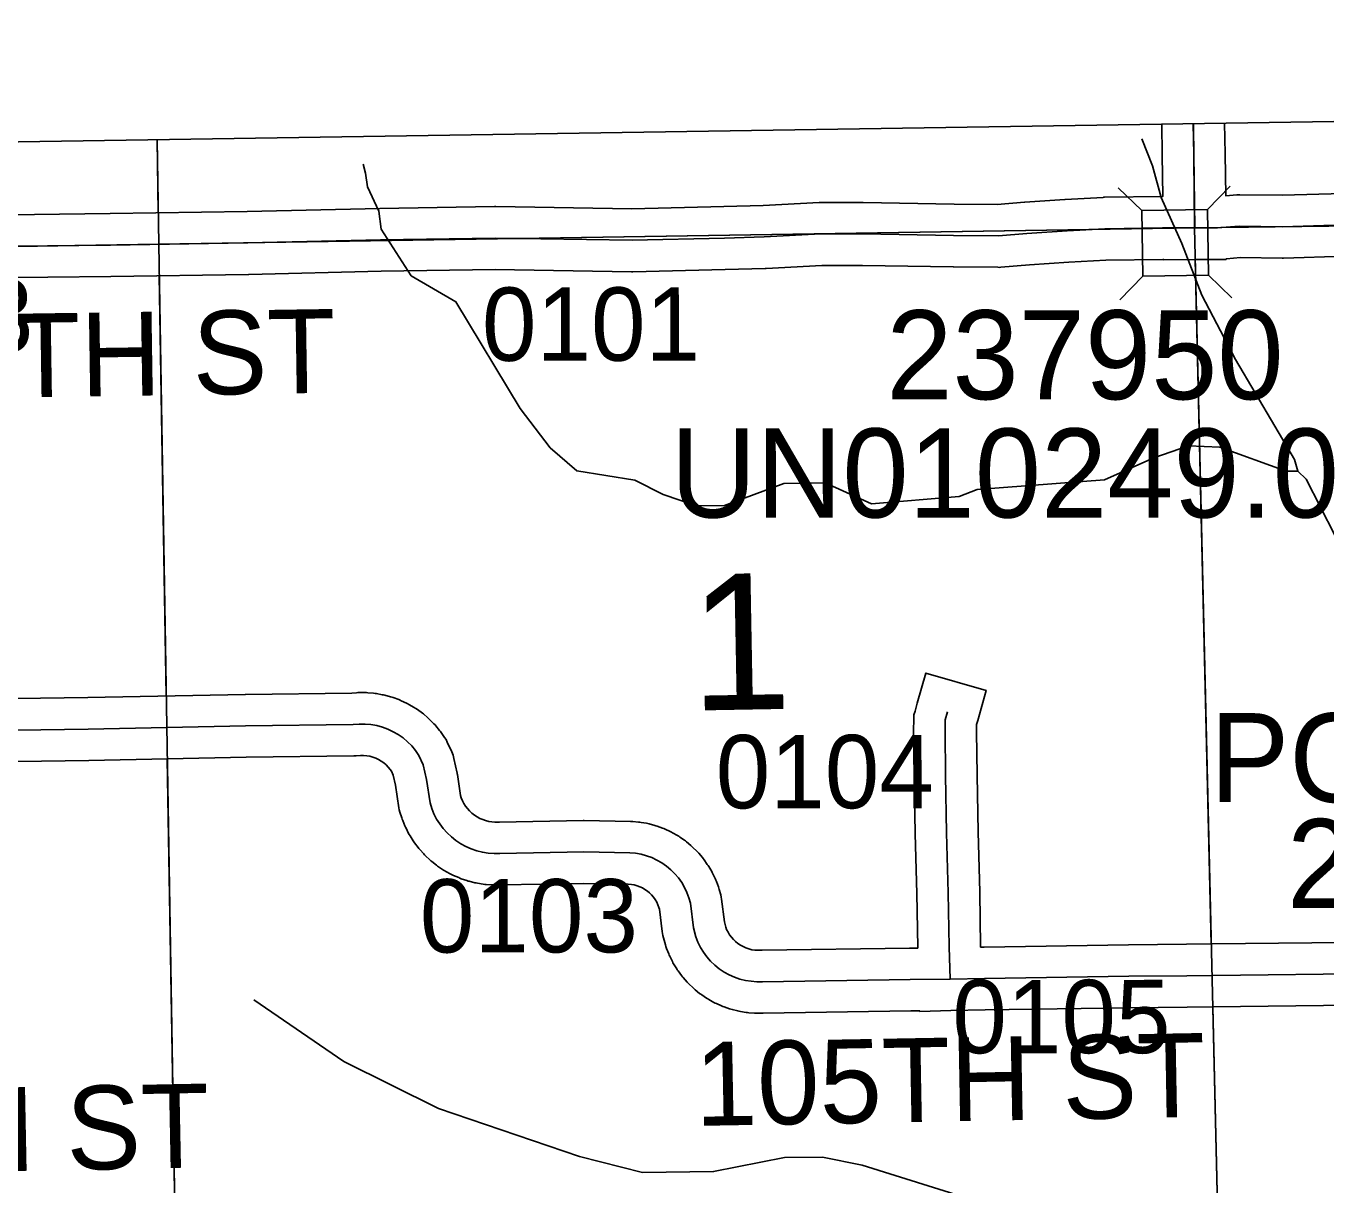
# Model space of a CAD drawing. Extents: x 23.6 to 68.7, y -63 to -29.
# Drawn here: x 49.329 to 50.57, y -34.482 to -33.376 of the extents above; entities that cross this region are included whole.
import ezdxf

# ---------------------------------------------------------------- set-up
doc = ezdxf.new("R2010")
doc.units = 0
for name, color, linetype in [('tdCoClipBndry', 7, 'Continuous'), ('tdCoCoBndry', 7, 'Continuous'), ('tdCoHydroRiver', 7, 'Continuous'), ('tdCoSecRdNmbr', 7, 'Continuous'), ('tdCoSecRdTxt', 7, 'Continuous'), ('tdCoSecRteBand', 7, 'Continuous'), ('tdCoSecRteCL', 7, 'Continuous'), ('tdCoSectLine', 7, 'Continuous'), ('tdCoSectLinePart', 7, 'Continuous'), ('tdCoSectNmbr', 7, 'Continuous'), ('tdCoStrucSec', 7, 'Continuous'), ('tdCoStrucSecCoName', 7, 'Continuous'), ('tdCoStrucSecFHWANum', 7, 'Continuous'), ('tdCoSurfEarth', 7, 'Continuous'), ('tdCoSurfGravel', 7, 'Continuous'), ('tdCoTwpBndry', 7, 'Continuous'), ('tdCoTwpBndryShd', 7, 'Continuous')]:
    doc.layers.add(name, color=color, linetype=linetype)

msp = doc.modelspace()

# ---------------------------------------------------------------- linework, layer by layer
at = {"layer": 'tdCoClipBndry'}
msp.add_lwpolyline([(32.5923, -42.7484), (32.5183, -35.7733), (32.5031, -34.7682), (32.4957, -33.7858), (32.4988, -33.76), (32.5086, -33.7359), (32.5242, -33.7151), (32.5447, -33.699), (32.5687, -33.6888), (32.5944, -33.6851), (36.5353, -33.6387), (37.5451, -33.6329), (39.5046, -33.6092), (41.4955, -33.5687), (42.4818, -33.5704), (43.4945, -33.5446), (44.4809, -33.54), (48.4512, -33.5006), (56.4135, -33.3762)], dxfattribs=at)
at = {"layer": 'tdCoCoBndry'}
for p, q in [((50.4448, -33.5691), (51.4274, -33.5565)), ((51.4274, -33.5565), (50.4448, -33.5691)), ((49.4561, -33.5847), (50.4448, -33.5691)), ((50.4448, -33.5691), (49.4561, -33.5847)), ((48.4528, -33.6006), (49.4561, -33.5847)), ((49.4561, -33.5847), (48.4528, -33.6006))]:
    msp.add_line(p, q, dxfattribs=at)
for points in [[(56.4135, -33.3762), (48.4512, -33.5006), (44.4809, -33.54), (43.4945, -33.5446), (42.4818, -33.5704), (41.4955, -33.5687), (39.5046, -33.6092)], [(53.4205, -33.5241), (52.424, -33.5401), (51.427, -33.5565), (50.4445, -33.5691), (49.4558, -33.5847), (48.4525, -33.6006), (47.4567, -33.6082), (47.4353, -33.6084), (46.4575, -33.6183), (46.4433, -33.6186), (45.4539, -33.6298), (44.4817, -33.64), (43.495, -33.6446), (42.5119, -33.6696), (42.483, -33.6703), (41.4975, -33.6686), (40.4923, -33.6896), (39.5062, -33.7091)], [(39.5066, -33.7091), (40.4927, -33.6896), (41.4979, -33.6686), (42.4833, -33.6703), (42.5122, -33.6696), (43.4953, -33.6446), (44.482, -33.64), (45.4542, -33.6298), (46.4436, -33.6186), (46.4578, -33.6183), (47.4356, -33.6084), (47.4571, -33.6082), (48.4528, -33.6006), (49.4561, -33.5847), (50.4448, -33.5691), (51.4274, -33.5565), (52.4244, -33.5401), (53.4208, -33.5241)], [(39.5066, -33.7091), (40.4927, -33.6896), (41.4979, -33.6686), (42.4833, -33.6703), (42.5122, -33.6696), (43.4953, -33.6446), (44.482, -33.64), (45.4542, -33.6298), (46.4436, -33.6186), (46.4578, -33.6183), (47.4356, -33.6084), (47.4571, -33.6082), (48.4528, -33.6006), (49.4561, -33.5847), (50.4448, -33.5691), (51.4274, -33.5565), (52.4244, -33.5401), (53.4208, -33.5241)]]:
    msp.add_lwpolyline(points, dxfattribs=at)
at = {"layer": 'tdCoHydroRiver'}
for points in [[(50.4324, -33.5839), (50.4129, -33.5399), (50.4044, -33.5099), (50.3944, -33.4839)], [(49.6968, -33.6148), (49.6681, -33.5703), (49.6659, -33.5532), (49.6552, -33.5297), (49.6531, -33.5168), (49.6509, -33.5083)], [(50.5433, -33.8013), (50.54, -33.7903), (50.4837, -33.6946), (50.4515, -33.6334), (50.4324, -33.5839)], [(50.5433, -33.8013), (50.5322, -33.8014), (50.4688, -33.7784), (50.4388, -33.7772), (50.4058, -33.7886), (50.3587, -33.8096), (50.2373, -33.8189), (50.22, -33.8254), (50.1364, -33.8326), (50.092, -33.8126), (50.0525, -33.813), (49.9959, -33.8341), (49.9691, -33.8344), (49.9374, -33.8237), (49.9104, -33.8098), (49.8551, -33.8009), (49.8296, -33.7791), (49.8008, -33.7416), (49.7396, -33.6396), (49.6968, -33.6148)], [(50.6286, -33.9519), (50.619, -33.941), (50.6157, -33.9315), (50.6061, -33.9158), (50.5513, -33.8091), (50.5433, -33.8013)], [(50.5344, -34.7167), (50.5306, -34.6663), (50.5178, -34.6443), (50.5002, -34.6287), (50.2637, -34.5066), (50.1275, -34.4639), (50.0895, -34.4564), (50.0532, -34.4568), (49.9855, -34.4702), (49.9176, -34.4709), (49.8575, -34.4558), (49.7228, -34.4099), (49.6324, -34.3652), (49.5465, -34.3061)]]:
    msp.add_lwpolyline(points, dxfattribs=at)
at = {"layer": 'tdCoSecRteBand'}
for points in [[(49.2886, -33.5569), (49.4094, -33.5554), (49.5404, -33.5534), (49.6668, -33.5504), (49.6669, -33.5504), (49.667, -33.5504), (49.7765, -33.5487), (49.777, -33.5487), (49.7775, -33.5487), (49.9075, -33.5509), (49.9952, -33.5487), (50.0327, -33.5477), (50.0863, -33.5448), (50.0871, -33.5448), (50.0879, -33.5448), (50.1279, -33.5448), (50.1281, -33.5448), (50.1284, -33.5448), (50.2151, -33.5463), (50.2563, -33.5467), (50.2823, -33.5446), (50.2825, -33.5446), (50.2826, -33.5446), (50.3208, -33.5419), (50.3211, -33.5419), (50.3213, -33.5419), (50.3573, -33.5399), (50.3579, -33.5398), (50.3586, -33.5398), (50.4138, -33.5391), (50.414, -33.5391), (50.4142, -33.5391), (50.4144, -33.5391), (50.4139, -33.4993), (50.4134, -33.47)], [(50.4734, -33.469), (50.4739, -33.4984), (50.4739, -33.4984), (50.4739, -33.4984), (50.4744, -33.5384), (50.485, -33.5375), (50.4864, -33.5374), (50.4878, -33.5374), (50.5284, -33.5379), (50.5869, -33.5361)], [(50.5885, -33.5961), (50.5295, -33.5979), (50.5289, -33.5979), (50.5283, -33.5979), (50.4885, -33.5974), (50.4753, -33.5985), (50.4753, -33.5987), (50.4748, -33.5987), (50.4748, -33.5991), (50.468, -33.5991), (50.4667, -33.5991), (50.4451, -33.5991), (50.4153, -33.5995), (50.4153, -33.5991), (50.4148, -33.5991), (50.4144, -33.5991), (50.36, -33.5998), (50.3248, -33.6018), (50.287, -33.6044), (50.2598, -33.6066), (50.2584, -33.6068), (50.257, -33.6067), (50.2143, -33.6062), (50.2143, -33.6062), (50.2142, -33.6062), (50.1276, -33.6048), (50.0888, -33.6048), (50.0356, -33.6077), (50.0351, -33.6077), (50.0347, -33.6077), (49.9967, -33.6087), (49.9967, -33.6087), (49.9967, -33.6087), (49.9084, -33.6109), (49.9078, -33.6109), (49.9072, -33.6109), (49.777, -33.6087), (49.6681, -33.6104), (49.5417, -33.6134), (49.5415, -33.6134), (49.5414, -33.6134), (49.4102, -33.6154), (49.4102, -33.6154), (49.4101, -33.6154), (49.2894, -33.6168)], [(50.0277, -34.2589), (50.0318, -34.2589), (50.1728, -34.2568), (50.1728, -34.2568), (50.1804, -34.2567), (50.1804, -34.2565), (50.1804, -34.2563), (50.1804, -34.256), (50.1796, -34.2047), (50.1781, -34.1475), (50.1781, -34.1474), (50.178, -34.1473), (50.177, -34.0926), (50.177, -34.0925), (50.177, -34.0924), (50.1765, -34.0504), (50.1765, -34.0499), (50.1765, -34.0493), (50.1767, -34.038), (50.1768, -34.0341), (50.1779, -34.0304), (50.18, -34.023), (50.1882, -33.9942), (50.2459, -34.0107), (50.2377, -34.0395), (50.2366, -34.0432), (50.2365, -34.0502), (50.237, -34.0915), (50.238, -34.146), (50.2396, -34.2032), (50.2396, -34.2034), (50.2396, -34.2036), (50.2404, -34.2548), (50.2404, -34.2558), (50.241, -34.2558), (50.2439, -34.2558), (50.3816, -34.2537), (50.3816, -34.2537), (50.3817, -34.2537), (50.437, -34.2531), (50.4616, -34.2528), (50.6199, -34.2511)], [(49.0933, -34.0217), (49.3881, -34.0176), (49.5382, -34.0145), (49.5384, -34.0145), (49.5385, -34.0145), (49.6401, -34.0133), (49.6446, -34.0129), (49.6459, -34.0128), (49.6472, -34.0128), (49.6528, -34.0128), (49.6541, -34.0128), (49.6554, -34.0129), (49.661, -34.0134), (49.6623, -34.0135), (49.6636, -34.0138), (49.6692, -34.0148), (49.6705, -34.015), (49.6717, -34.0153), (49.6771, -34.0168), (49.6784, -34.0171), (49.6797, -34.0176), (49.6849, -34.0195), (49.6862, -34.02), (49.6873, -34.0205), (49.6924, -34.0229), (49.6936, -34.0235), (49.6947, -34.0242), (49.6996, -34.027), (49.7007, -34.0276), (49.7018, -34.0284), (49.7064, -34.0316), (49.7075, -34.0324), (49.7085, -34.0332), (49.7127, -34.0369), (49.7138, -34.0377), (49.7147, -34.0387), (49.7186, -34.0426), (49.7196, -34.0436), (49.7204, -34.0446), (49.724, -34.0489), (49.7248, -34.0499), (49.7256, -34.051), (49.7287, -34.0556), (49.7302, -34.0577), (49.7313, -34.06), (49.7356, -34.0692), (49.737, -34.0724), (49.7377, -34.0758), (49.7406, -34.0896), (49.7408, -34.0903), (49.7409, -34.0911), (49.744, -34.1112), (49.7447, -34.1132), (49.7458, -34.116), (49.7472, -34.1186), (49.7488, -34.1212), (49.7506, -34.1236), (49.7526, -34.1258), (49.7548, -34.1279), (49.7572, -34.1298), (49.7597, -34.1314), (49.7623, -34.1329), (49.7651, -34.1341), (49.7679, -34.135), (49.7709, -34.1358), (49.7738, -34.1362), (49.7768, -34.1364), (49.7811, -34.1364), (49.8609, -34.135), (49.8615, -34.1349), (49.862, -34.135), (49.9062, -34.1358), (49.9073, -34.1358), (49.9083, -34.1359), (49.9137, -34.1364), (49.915, -34.1365), (49.9163, -34.1367), (49.9216, -34.1376), (49.9228, -34.1379), (49.9241, -34.1382), (49.9293, -34.1396), (49.9305, -34.1399), (49.9318, -34.1404), (49.9368, -34.1422), (49.938, -34.1427), (49.9392, -34.1432), (49.9441, -34.1455), (49.9453, -34.146), (49.9464, -34.1467), (49.9511, -34.1493), (49.9522, -34.15), (49.9532, -34.1507), (49.9577, -34.1538), (49.9587, -34.1545), (49.9597, -34.1554), (49.9639, -34.1588), (49.9649, -34.1596), (49.9658, -34.1606), (49.9696, -34.1643), (49.9705, -34.1653), (49.9714, -34.1662), (49.9748, -34.1704), (49.9757, -34.1713), (49.9764, -34.1724), (49.9795, -34.1768), (49.9803, -34.1778), (49.9809, -34.179), (49.9837, -34.1836), (49.9843, -34.1847), (49.9849, -34.1859), (49.9872, -34.1908), (49.9877, -34.1919), (49.9882, -34.1931), (49.9901, -34.1982), (49.9905, -34.1994), (49.9909, -34.2007), (49.9923, -34.2058), (49.9929, -34.208), (49.9932, -34.2102), (49.9958, -34.2317), (49.9972, -34.2369), (49.998, -34.239), (49.9993, -34.2416), (50.0008, -34.2441), (50.0025, -34.2464), (50.0044, -34.2486), (50.0065, -34.2506), (50.0088, -34.2524), (50.0112, -34.254), (50.0137, -34.2554), (50.0164, -34.2566), (50.0191, -34.2576), (50.0219, -34.2583), (50.0248, -34.2587), (50.0277, -34.2589)], [(50.6205, -34.3111), (50.4623, -34.3128), (50.4376, -34.3131), (50.3824, -34.3137), (50.2448, -34.3158), (50.2448, -34.3158), (50.2448, -34.3158), (50.2121, -34.3163), (50.1824, -34.3172), (50.1824, -34.3167), (50.1737, -34.3168), (50.0327, -34.3189), (50.0327, -34.3189), (50.0327, -34.3189), (50.0272, -34.3189), (50.0259, -34.319), (50.0246, -34.3189), (50.0191, -34.3185), (50.0178, -34.3184), (50.0165, -34.3182), (50.0111, -34.3173), (50.0098, -34.3171), (50.0086, -34.3168), (50.0033, -34.3154), (50.002, -34.3151), (50.0008, -34.3147), (49.9956, -34.3129), (49.9944, -34.3125), (49.9932, -34.312), (49.9882, -34.3097), (49.987, -34.3092), (49.9858, -34.3086), (49.981, -34.3059), (49.9799, -34.3053), (49.9788, -34.3046), (49.9743, -34.3015), (49.9732, -34.3008), (49.9722, -34.3), (49.9679, -34.2965), (49.9669, -34.2957), (49.966, -34.2948), (49.962, -34.291), (49.9611, -34.2901), (49.9602, -34.2892), (49.9566, -34.285), (49.9557, -34.2841), (49.955, -34.283), (49.9517, -34.2786), (49.9509, -34.2776), (49.9503, -34.2765), (49.9474, -34.2718), (49.9467, -34.2707), (49.9462, -34.2695), (49.9437, -34.2646), (49.9431, -34.2634), (49.9427, -34.2622), (49.9406, -34.2571), (49.94, -34.2554), (49.9395, -34.2536), (49.9372, -34.2447), (49.9368, -34.2429), (49.9365, -34.2409), (49.9339, -34.2197), (49.9334, -34.2179), (49.9324, -34.2153), (49.9313, -34.2128), (49.9298, -34.2104), (49.9282, -34.2082), (49.9264, -34.206), (49.9245, -34.2041), (49.9223, -34.2023), (49.92, -34.2007), (49.9176, -34.1993), (49.9151, -34.1982), (49.9125, -34.1972), (49.9098, -34.1965), (49.9071, -34.196), (49.9041, -34.1957), (49.8615, -34.195), (49.7821, -34.1964), (49.782, -34.1964), (49.782, -34.1964), (49.7764, -34.1965), (49.7751, -34.1965), (49.7738, -34.1964), (49.7683, -34.196), (49.767, -34.1959), (49.7657, -34.1957), (49.7602, -34.1948), (49.759, -34.1946), (49.7577, -34.1943), (49.7523, -34.193), (49.7511, -34.1927), (49.7498, -34.1923), (49.7446, -34.1905), (49.7434, -34.1901), (49.7422, -34.1895), (49.7371, -34.1873), (49.7359, -34.1868), (49.7348, -34.1862), (49.7299, -34.1835), (49.7288, -34.1829), (49.7277, -34.1822), (49.723, -34.1791), (49.722, -34.1784), (49.721, -34.1776), (49.7166, -34.1742), (49.7156, -34.1734), (49.7147, -34.1725), (49.7106, -34.1687), (49.7097, -34.1678), (49.7088, -34.1669), (49.7051, -34.1627), (49.7042, -34.1618), (49.7035, -34.1607), (49.7001, -34.1563), (49.6993, -34.1553), (49.6987, -34.1542), (49.6957, -34.1495), (49.695, -34.1484), (49.6944, -34.1473), (49.6919, -34.1423), (49.6913, -34.1412), (49.6908, -34.14), (49.6887, -34.1348), (49.6882, -34.1336), (49.6878, -34.1324), (49.6861, -34.1271), (49.6855, -34.1249), (49.6851, -34.1227), (49.6817, -34.1011), (49.6797, -34.0915), (49.6779, -34.0877), (49.6769, -34.0862), (49.675, -34.0839), (49.673, -34.0818), (49.6707, -34.0799), (49.6683, -34.0782), (49.6657, -34.0767), (49.663, -34.0754), (49.6602, -34.0744), (49.6573, -34.0736), (49.6544, -34.0731), (49.6514, -34.0728), (49.6485, -34.0728), (49.6442, -34.0732), (49.6431, -34.0733), (49.642, -34.0733), (49.5393, -34.0745), (49.3892, -34.0776), (49.3891, -34.0776), (49.389, -34.0776), (49.0942, -34.0817)]]:
    msp.add_lwpolyline(points, dxfattribs=at)
at = {"layer": 'tdCoSecRteCL'}
for points in [[(50.4448, -33.5691), (50.4439, -33.4988), (50.4434, -33.4695)], [(50.4448, -33.5691), (50.4667, -33.5691), (50.4874, -33.5674), (50.5286, -33.5679), (50.5878, -33.5661), (50.6527, -33.5652), (50.739, -33.5639), (50.8354, -33.5622), (50.9414, -33.561), (51.0263, -33.56), (51.1062, -33.5578), (51.1898, -33.5578), (51.2608, -33.5578), (51.318, -33.5568), (51.379, -33.5551), (51.3921, -33.5547), (51.3995, -33.5531)], [(49.2889, -33.5869), (49.4098, -33.5854), (49.541, -33.5834), (49.6675, -33.5804), (49.777, -33.5787), (49.9077, -33.5809), (49.996, -33.5787), (50.0339, -33.5777), (50.0879, -33.5748), (50.1279, -33.5748), (50.2147, -33.5762), (50.2574, -33.5767), (50.2847, -33.5745), (50.323, -33.5718), (50.359, -33.5698), (50.4142, -33.5691), (50.4448, -33.5691)], [(50.2114, -34.2863), (50.2104, -34.2555), (50.2096, -34.204), (50.208, -34.1467), (50.207, -34.092), (50.2065, -34.05), (50.2067, -34.0387), (50.2088, -34.0313)], [(49.0937, -34.0517), (49.3886, -34.0476), (49.5388, -34.0445), (49.6416, -34.0433), (49.6472, -34.0428), (49.6528, -34.0428), (49.6584, -34.0433), (49.6639, -34.0443), (49.6693, -34.0458), (49.6746, -34.0477), (49.6796, -34.0501), (49.6845, -34.0529), (49.6891, -34.0561), (49.6934, -34.0598), (49.6973, -34.0637), (49.7009, -34.0681), (49.7041, -34.0727), (49.7084, -34.0819), (49.7113, -34.0957), (49.7148, -34.1181), (49.7164, -34.1234), (49.7185, -34.1286), (49.7211, -34.1335), (49.7241, -34.1382), (49.7274, -34.1427), (49.7311, -34.1468), (49.7352, -34.1506), (49.7396, -34.1541), (49.7442, -34.1572), (49.7491, -34.1598), (49.7542, -34.1621), (49.7595, -34.1639), (49.7649, -34.1652), (49.7704, -34.1661), (49.776, -34.1665), (49.7815, -34.1664), (49.8615, -34.1649), (49.9057, -34.1658), (49.911, -34.1662), (49.9163, -34.1672), (49.9215, -34.1686), (49.9266, -34.1704), (49.9314, -34.1727), (49.9361, -34.1754), (49.9405, -34.1784), (49.9447, -34.1819), (49.9485, -34.1857), (49.952, -34.1898), (49.9551, -34.1941), (49.9578, -34.1988), (49.9601, -34.2036), (49.962, -34.2087), (49.9634, -34.2139), (49.9663, -34.2373), (49.9686, -34.2461), (49.9706, -34.2512), (49.973, -34.2561), (49.9759, -34.2608), (49.9791, -34.2652), (49.9827, -34.2694), (49.9867, -34.2732), (49.991, -34.2766), (49.9955, -34.2797), (50.0004, -34.2823), (50.0054, -34.2845), (50.0106, -34.2863), (50.0159, -34.2877), (50.0213, -34.2885), (50.0268, -34.2889), (50.0323, -34.2889), (50.1732, -34.2868), (50.2114, -34.2863)], [(50.2114, -34.2863), (50.2443, -34.2858), (50.382, -34.2837), (50.4373, -34.2831), (50.462, -34.2828), (50.6202, -34.2811)]]:
    msp.add_lwpolyline(points, dxfattribs=at)
at = {"layer": 'tdCoSectLine'}
for points in [[(50.4436, -33.4695), (50.4445, -33.5691)], [(49.4542, -33.485), (49.4558, -33.5847)], [(50.4445, -33.5691), (51.427, -33.5565)], [(49.4558, -33.5847), (50.4445, -33.5691)], [(50.4445, -33.5691), (50.4671, -34.5307)], [(48.4525, -33.6006), (49.4558, -33.5847)], [(49.4558, -33.5847), (49.4717, -34.5432)]]:
    msp.add_lwpolyline(points, dxfattribs=at)
at = {"layer": 'tdCoSectLinePart'}
for points in [[(49.4542, -33.485), (49.4553, -33.5542)], [(50.4452, -33.5992), (50.4606, -34.2532)], [(49.4562, -33.6142), (49.463, -34.0161)], [(49.4639, -34.0759), (49.4715, -34.5262)], [(50.462, -34.3134), (50.4671, -34.5307)]]:
    msp.add_lwpolyline(points, dxfattribs=at)
at = {"layer": 'tdCoStrucSec'}
for p, q in [((50.3943, -33.5525), (50.3719, -33.5307)), ((50.4569, -33.5515), (50.4787, -33.5291)), ((50.3953, -33.6151), (50.3735, -33.6376)), ((50.4579, -33.6141), (50.4803, -33.6359))]:
    msp.add_line(p, q, dxfattribs=at)
msp.add_lwpolyline([(50.3943, -33.5525), (50.4569, -33.5515), (50.4579, -33.6141), (50.3953, -33.6151)], close=True, dxfattribs=at)
at = {"layer": 'tdCoSurfEarth'}
msp.add_lwpolyline([(50.4448, -33.5691), (50.4439, -33.4988), (50.4434, -33.4695)], dxfattribs=at)
at = {"layer": 'tdCoSurfGravel'}
for points in [[(49.2889, -33.5869), (49.4098, -33.5854), (49.541, -33.5834), (49.6675, -33.5804), (49.777, -33.5787), (49.9077, -33.5809), (49.996, -33.5787), (50.0339, -33.5777), (50.0879, -33.5748), (50.1279, -33.5748), (50.2147, -33.5762), (50.2574, -33.5767), (50.2847, -33.5745), (50.323, -33.5718), (50.359, -33.5698), (50.4142, -33.5691), (50.4448, -33.5691), (50.4667, -33.5691), (50.4874, -33.5674), (50.5286, -33.5679), (50.5878, -33.5661)], [(50.2114, -34.2863), (50.2104, -34.2555), (50.2096, -34.204), (50.208, -34.1467), (50.207, -34.092), (50.2065, -34.05), (50.2067, -34.0387), (50.2088, -34.0313)], [(49.0937, -34.0517), (49.3886, -34.0476), (49.5388, -34.0445), (49.6416, -34.0433), (49.6472, -34.0428), (49.6528, -34.0428), (49.6584, -34.0433), (49.6639, -34.0443), (49.6693, -34.0458), (49.6746, -34.0477), (49.6796, -34.0501), (49.6845, -34.0529), (49.6891, -34.0561), (49.6934, -34.0598), (49.6973, -34.0637), (49.7009, -34.0681), (49.7041, -34.0727), (49.7084, -34.0819), (49.7113, -34.0957), (49.7148, -34.1181), (49.7164, -34.1234), (49.7185, -34.1286), (49.7211, -34.1335), (49.7241, -34.1382), (49.7274, -34.1427), (49.7311, -34.1468), (49.7352, -34.1506), (49.7396, -34.1541), (49.7442, -34.1572), (49.7491, -34.1598), (49.7542, -34.1621), (49.7595, -34.1639), (49.7649, -34.1652), (49.7704, -34.1661), (49.776, -34.1665), (49.7815, -34.1664), (49.8615, -34.1649), (49.9057, -34.1658), (49.911, -34.1662), (49.9163, -34.1672), (49.9215, -34.1686), (49.9266, -34.1704), (49.9314, -34.1727), (49.9361, -34.1754), (49.9405, -34.1784), (49.9447, -34.1819), (49.9485, -34.1857), (49.952, -34.1898), (49.9551, -34.1941), (49.9578, -34.1988), (49.9601, -34.2036), (49.962, -34.2087), (49.9634, -34.2139), (49.9663, -34.2373), (49.9686, -34.2461), (49.9706, -34.2512), (49.973, -34.2561), (49.9759, -34.2608), (49.9791, -34.2652), (49.9827, -34.2694), (49.9867, -34.2732), (49.991, -34.2766), (49.9955, -34.2797), (50.0004, -34.2823), (50.0054, -34.2845), (50.0106, -34.2863), (50.0159, -34.2877), (50.0213, -34.2885), (50.0268, -34.2889), (50.0323, -34.2889), (50.1732, -34.2868), (50.2114, -34.2863), (50.2443, -34.2858), (50.382, -34.2837), (50.4373, -34.2831), (50.462, -34.2828)], [(50.462, -34.2828), (50.6202, -34.2811)]]:
    msp.add_lwpolyline(points, dxfattribs=at)
at = {"layer": 'tdCoTwpBndry'}
for points in [[(50.4606, -34.2528), (50.4452, -33.5991)], [(50.4706, -35.0027), (50.4671, -34.5307), (50.462, -34.3128)]]:
    msp.add_lwpolyline(points, dxfattribs=at)
at = {"layer": 'tdCoTwpBndryShd'}
for points in [[(39.5062, -33.7091), (40.4923, -33.6896), (41.4975, -33.6686), (42.483, -33.6703), (42.5119, -33.6696), (43.495, -33.6446), (44.4817, -33.64), (45.4539, -33.6298), (46.4433, -33.6186), (46.4575, -33.6183), (47.4353, -33.6084), (47.4567, -33.6082), (48.4525, -33.6006), (49.4558, -33.5847), (50.4445, -33.5691), (51.427, -33.5565), (52.424, -33.5401), (53.4205, -33.5241)], [(50.4445, -33.5691), (50.4671, -34.5307), (50.4745, -35.5252), (50.4932, -36.5277), (50.5044, -37.5279), (50.5213, -38.5259), (50.5363, -39.5259), (50.5509, -40.5443), (50.5639, -41.5427)]]:
    msp.add_lwpolyline(points, dxfattribs=at)

# ---------------------------------------------------------------- texts
at = {"layer": 'tdCoSecRdNmbr'}
for s, rotation, p in [('0203', 0.0381, (49.1279, -33.6879)), ('0101', 0.0386, (49.7644, -33.696)), ('0104', 0.0387, (49.9876, -34.1233)), ('0103', 0.0385, (49.7051, -34.261)), ('0105', 0.0389, (50.2135, -34.3572))]:
    msp.add_text(s, height=0.07, rotation=rotation, dxfattribs=at).set_placement(p)
at = {"layer": 'tdCoSecRdTxt'}
for s, rotation, p in [('100TH ST', 0.8692, (49.1378, -33.7338)), ('105TH ST', 1.0391, (49.9683, -34.4266)), ('110TH ST', 1.111, (49.0174, -34.4755))]:
    msp.add_text(s, height=0.08, rotation=rotation, dxfattribs=at).set_placement(p)
at = {"layer": 'tdCoSectNmbr'}
msp.add_text('1', height=0.13, rotation=1.0386, dxfattribs=at).set_placement((49.964, -34.03))
at = {"layer": 'tdCoStrucSecCoName'}
for s, p in [('UN010249.0', (49.9443, -33.8456)), ('PG060043.0', (50.4593, -34.1174))]:
    msp.add_text(s, height=0.085, dxfattribs=at).set_placement(p)
at = {"layer": 'tdCoStrucSecFHWANum'}
for s, p in [('237950', (50.1504, -33.7327)), ('237730', (50.5329, -34.2185))]:
    msp.add_text(s, height=0.085, dxfattribs=at).set_placement(p)

doc.saveas('drawing.dxf')
